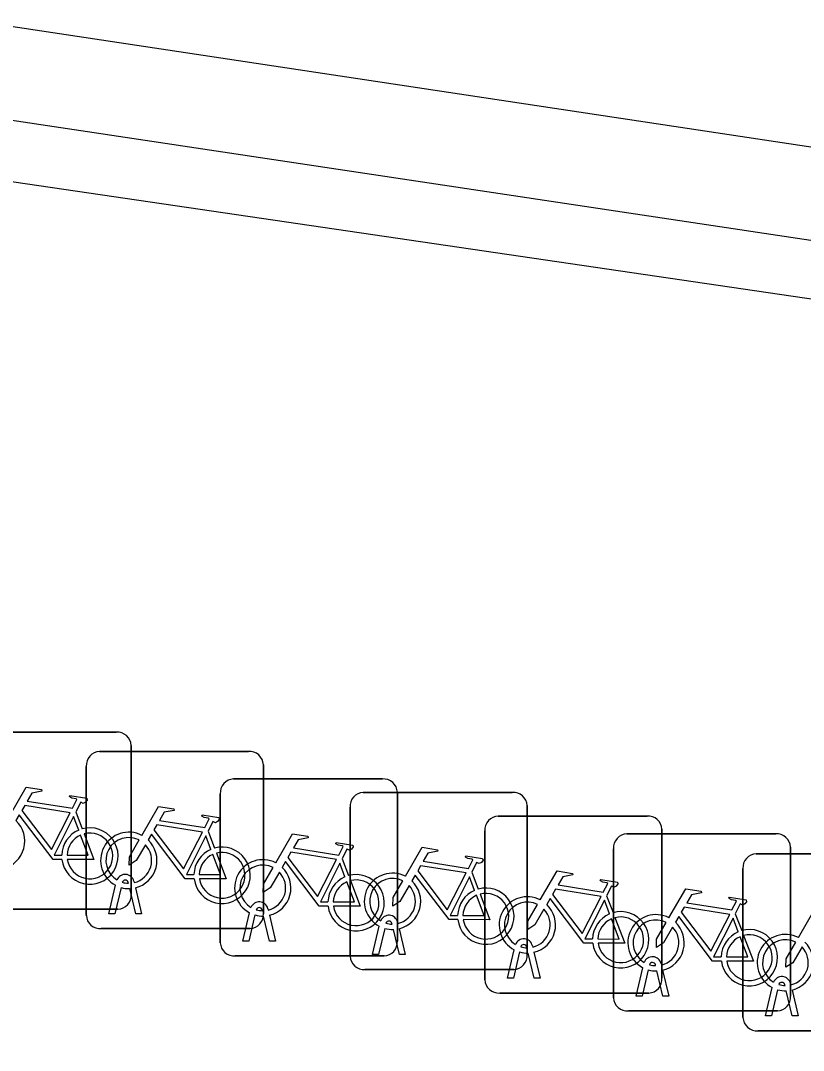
# Model space of a CAD drawing. Extents: x 164150 to 165261, y 382513 to 383432.
# Drawn here: x 164933.83 to 164938.25, y 382759.27 to 382765.08 of the extents above; entities that cross this region are included whole.
import ezdxf

# ---------------------------------------------------------------- set-up
doc = ezdxf.new("R2010")
doc.units = 0
for name, color, linetype in [('IMGEO_Fietsenrek', 7, 'Continuous'), ('IMGEO_Muur', 7, 'Continuous'), ('IMGEO_Voetpad_open', 7, 'Continuous')]:
    doc.layers.add(name, color=color, linetype=linetype)

msp = doc.modelspace()

# ---------------------------------------------------------------- linework, layer by layer
at = {"layer": 'IMGEO_Fietsenrek'}
for p, q in [((164933.5329, 382761.0665), (164934.3738, 382761.0665)), ((164934.3738, 382761.0665), (164933.5329, 382761.0665)), ((164934.2789, 382760.9575), (164935.1198, 382760.9575)), ((164935.1198, 382760.9575), (164934.2789, 382760.9575)), ((164934.4575, 382760.9921), (164934.4575, 382760.1512)), ((164934.4575, 382760.1512), (164934.4575, 382760.9921)), ((164935.2035, 382760.8831), (164935.2035, 382760.0422)), ((164935.2035, 382760.0422), (164935.2035, 382760.8831)), ((164934.2045, 382760.0329), (164934.2045, 382760.8738)), ((164934.2045, 382760.8738), (164934.2045, 382760.0329)), ((164935.0349, 382760.8025), (164935.8758, 382760.8025)), ((164935.8758, 382760.8025), (164935.0349, 382760.8025)), ((164934.9605, 382759.8779), (164934.9605, 382760.7188)), ((164934.9605, 382760.7188), (164934.9605, 382759.8779)), ((164935.7669, 382760.7265), (164936.6078, 382760.7265)), ((164936.6078, 382760.7265), (164935.7669, 382760.7265)), ((164935.9595, 382760.7281), (164935.9595, 382759.8872)), ((164935.9595, 382759.8872), (164935.9595, 382760.7281)), ((164936.6915, 382760.6521), (164936.6915, 382759.8112)), ((164936.6915, 382759.8112), (164936.6915, 382760.6521)), ((164934.1452, 382760.6162), (164934.1815, 382760.521)), ((164935.6925, 382759.8019), (164935.6925, 382760.6428)), ((164935.6925, 382760.6428), (164935.6925, 382759.8019)), ((164936.5279, 382760.5935), (164937.3688, 382760.5935)), ((164937.3688, 382760.5935), (164936.5279, 382760.5935)), ((164934.8912, 382760.5072), (164934.9275, 382760.412)), ((164936.4535, 382759.6689), (164936.4535, 382760.5098)), ((164936.4535, 382760.5098), (164936.4535, 382759.6689)), ((164937.2539, 382760.4925), (164938.0948, 382760.4925)), ((164938.0948, 382760.4925), (164937.2539, 382760.4925)), ((164937.4525, 382760.5191), (164937.4525, 382759.6782)), ((164937.4525, 382759.6782), (164937.4525, 382760.5191)), ((164938.1785, 382760.4181), (164938.1785, 382759.5772)), ((164938.1785, 382759.5772), (164938.1785, 382760.4181)), ((164937.1795, 382759.5679), (164937.1795, 382760.4088)), ((164937.1795, 382760.4088), (164937.1795, 382759.5679)), ((164937.9839, 382760.3805), (164938.8248, 382760.3805)), ((164938.8248, 382760.3805), (164937.9839, 382760.3805)), ((164935.6472, 382760.3522), (164935.6835, 382760.257)), ((164936.3792, 382760.2762), (164936.4155, 382760.181)), ((164937.9095, 382759.4559), (164937.9095, 382760.2968)), ((164937.9095, 382760.2968), (164937.9095, 382759.4559)), ((164934.3315, 382760.0423), (164934.3698, 382760.2023)), ((164934.4002, 382760.1901), (164934.3649, 382760.0423)), ((164934.4419, 382760.2139), (164934.4409, 382760.2182)), ((164934.4726, 382760.2254), (164934.4744, 382760.2175)), ((164934.4814, 382760.1883), (164934.5164, 382760.0423)), ((164934.483, 382760.0423), (164934.4491, 382760.184)), ((164937.1402, 382760.1432), (164937.1765, 382760.048)), ((164935.2286, 382760.0704), (164935.2304, 382760.0625)), ((164934.3831, 382760.0675), (164933.5422, 382760.0675)), ((164933.5422, 382760.0675), (164934.3831, 382760.0675)), ((164934.3649, 382760.0423), (164934.3315, 382760.0423)), ((164934.5164, 382760.0423), (164934.483, 382760.0423)), ((164935.0875, 382759.8873), (164935.1258, 382760.0473)), ((164935.1562, 382760.0351), (164935.1209, 382759.8873)), ((164935.1979, 382760.0589), (164935.1969, 382760.0632)), ((164935.239, 382759.8873), (164935.2051, 382760.029)), ((164935.2374, 382760.0333), (164935.2724, 382759.8873)), ((164937.8662, 382760.0422), (164937.9025, 382759.947)), ((164935.1291, 382759.9585), (164934.2882, 382759.9585)), ((164934.2882, 382759.9585), (164935.1291, 382759.9585)), ((164935.8195, 382759.8113), (164935.8578, 382759.9713)), ((164935.8882, 382759.9591), (164935.8529, 382759.8113)), ((164935.9299, 382759.9829), (164935.9289, 382759.9872)), ((164935.971, 382759.8113), (164935.9371, 382759.953)), ((164935.9606, 382759.9944), (164935.9624, 382759.9865)), ((164935.9694, 382759.9573), (164936.0044, 382759.8113)), ((164935.1209, 382759.8873), (164935.0875, 382759.8873)), ((164935.2724, 382759.8873), (164935.239, 382759.8873)), ((164936.5805, 382759.6783), (164936.6188, 382759.8383)), ((164936.6909, 382759.8499), (164936.6899, 382759.8542)), ((164936.7216, 382759.8614), (164936.7234, 382759.8535)), ((164935.8851, 382759.8035), (164935.0442, 382759.8035)), ((164935.0442, 382759.8035), (164935.8851, 382759.8035)), ((164935.8529, 382759.8113), (164935.8195, 382759.8113)), ((164936.0044, 382759.8113), (164935.971, 382759.8113)), ((164936.6492, 382759.8261), (164936.6139, 382759.6783)), ((164936.732, 382759.6783), (164936.6981, 382759.82)), ((164936.7304, 382759.8243), (164936.7654, 382759.6783)), ((164936.6171, 382759.7275), (164935.7762, 382759.7275)), ((164935.7762, 382759.7275), (164936.6171, 382759.7275)), ((164937.3065, 382759.5773), (164937.3448, 382759.7373)), ((164937.3752, 382759.7251), (164937.3399, 382759.5773)), ((164937.4169, 382759.7489), (164937.4159, 382759.7532)), ((164937.4476, 382759.7604), (164937.4494, 382759.7525)), ((164937.4564, 382759.7233), (164937.4914, 382759.5773)), ((164936.6139, 382759.6783), (164936.5805, 382759.6783)), ((164936.7654, 382759.6783), (164936.732, 382759.6783)), ((164937.458, 382759.5773), (164937.4241, 382759.719)), ((164938.0365, 382759.4653), (164938.0748, 382759.6253)), ((164938.1052, 382759.6131), (164938.0699, 382759.4653)), ((164938.1469, 382759.6369), (164938.1459, 382759.6412)), ((164938.188, 382759.4653), (164938.1541, 382759.607)), ((164938.1776, 382759.6484), (164938.1794, 382759.6405)), ((164938.1864, 382759.6113), (164938.2214, 382759.4653)), ((164937.3781, 382759.5945), (164936.5372, 382759.5945)), ((164936.5372, 382759.5945), (164937.3781, 382759.5945)), ((164937.3399, 382759.5773), (164937.3065, 382759.5773)), ((164937.4914, 382759.5773), (164937.458, 382759.5773)), ((164938.1041, 382759.4935), (164937.2632, 382759.4935)), ((164937.2632, 382759.4935), (164938.1041, 382759.4935)), ((164938.0699, 382759.4653), (164938.0365, 382759.4653)), ((164938.2214, 382759.4653), (164938.188, 382759.4653)), ((164938.8341, 382759.3815), (164937.9932, 382759.3815)), ((164937.9932, 382759.3815), (164938.8341, 382759.3815))]:
    msp.add_line(p, q, dxfattribs=at)
for points in [[(164933.7711, 382760.5932), (164933.8658, 382760.7567), (164933.952, 382760.7429), (164933.9537, 382760.7342), (164933.8976, 382760.7233), (164933.8714, 382760.678), (164934.1266, 382760.6372)], [(164934.1266, 382760.6372), (164934.1516, 382760.686), (164934.1465, 382760.69), (164934.1233, 382760.6937), (164934.1106, 382760.7012), (164934.1096, 382760.7043), (164934.1118, 382760.7089), (164934.2066, 382760.6938), (164934.2089, 382760.6835), (164934.1995, 382760.6711), (164934.1871, 382760.6647), (164934.1726, 382760.6709), (164934.1452, 382760.6162)], [(164934.1137, 382760.612), (164933.8569, 382760.653), (164933.8402, 382760.6242), (164934.0072, 382760.4039), (164934.1137, 382760.612)], [(164934.0668, 382760.3485), (164934.0171, 382760.3486), (164933.8264, 382760.6003), (164933.8074, 382760.5675)], [(164934.5171, 382760.4842), (164934.6118, 382760.6477), (164934.698, 382760.6339), (164934.6997, 382760.6252), (164934.6436, 382760.6143), (164934.6174, 382760.569), (164934.8726, 382760.5282)], [(164934.8726, 382760.5282), (164934.8976, 382760.577), (164934.8925, 382760.581), (164934.8693, 382760.5847), (164934.8566, 382760.5922), (164934.8556, 382760.5953), (164934.8578, 382760.5999), (164934.9526, 382760.5848), (164934.9549, 382760.5745), (164934.9455, 382760.5621), (164934.9331, 382760.5557), (164934.9186, 382760.5619), (164934.8912, 382760.5072)], [(164934.1617, 382760.514), (164934.1324, 382760.5908), (164934.023, 382760.3727), (164934.0657, 382760.3726)], [(164934.8597, 382760.503), (164934.6029, 382760.544), (164934.5862, 382760.5152), (164934.7532, 382760.2949), (164934.8597, 382760.503)], [(164934.0957, 382760.3725), (164934.2156, 382760.3723), (164934.1724, 382760.4859)], [(164934.1922, 382760.4928), (164934.2472, 382760.3482), (164934.0971, 382760.3485)], [(164934.8128, 382760.2395), (164934.7631, 382760.2396), (164934.5724, 382760.4913), (164934.5534, 382760.4585)], [(164934.9077, 382760.405), (164934.8784, 382760.4818), (164934.769, 382760.2637), (164934.8117, 382760.2636)], [(164935.2731, 382760.3292), (164935.3678, 382760.4927), (164935.454, 382760.4789), (164935.4557, 382760.4702), (164935.3996, 382760.4593), (164935.3734, 382760.414), (164935.6286, 382760.3732)], [(164934.5378, 382760.4317), (164934.4862, 382760.3425), (164934.4463, 382760.3165), (164934.4475, 382760.364), (164934.502, 382760.4582)], [(164935.6286, 382760.3732), (164935.6536, 382760.422), (164935.6485, 382760.426), (164935.6253, 382760.4297), (164935.6126, 382760.4372), (164935.6116, 382760.4403), (164935.6138, 382760.4449), (164935.7086, 382760.4298), (164935.7109, 382760.4195), (164935.7015, 382760.4071), (164935.6891, 382760.4007), (164935.6746, 382760.4069), (164935.6472, 382760.3522)], [(164934.8417, 382760.2635), (164934.9616, 382760.2633), (164934.9184, 382760.3769)], [(164934.9382, 382760.3838), (164934.9932, 382760.2392), (164934.8431, 382760.2395)], [(164935.6157, 382760.348), (164935.3589, 382760.389), (164935.3422, 382760.3602), (164935.5092, 382760.1399), (164935.6157, 382760.348)], [(164936.0051, 382760.2532), (164936.0998, 382760.4167), (164936.186, 382760.4029), (164936.1877, 382760.3942), (164936.1316, 382760.3833), (164936.1054, 382760.338), (164936.3606, 382760.2972)], [(164936.3606, 382760.2972), (164936.3856, 382760.346), (164936.3805, 382760.35), (164936.3573, 382760.3537), (164936.3446, 382760.3612), (164936.3436, 382760.3643), (164936.3458, 382760.3689), (164936.4406, 382760.3538), (164936.4429, 382760.3435), (164936.4335, 382760.3311), (164936.4211, 382760.3247), (164936.4066, 382760.3309), (164936.3792, 382760.2762)], [(164935.2938, 382760.2767), (164935.2422, 382760.1875), (164935.2023, 382760.1615), (164935.2035, 382760.209), (164935.258, 382760.3032)], [(164935.5688, 382760.0845), (164935.5191, 382760.0846), (164935.3284, 382760.3363), (164935.3094, 382760.3035)], [(164935.6637, 382760.25), (164935.6344, 382760.3268), (164935.525, 382760.1087), (164935.5677, 382760.1086)], [(164936.3477, 382760.272), (164936.0909, 382760.313), (164936.0742, 382760.2842), (164936.2412, 382760.0639), (164936.3477, 382760.272)], [(164936.3008, 382760.0085), (164936.2511, 382760.0086), (164936.0604, 382760.2603), (164936.0414, 382760.2275)], [(164936.3957, 382760.174), (164936.3664, 382760.2508), (164936.257, 382760.0327), (164936.2997, 382760.0326)], [(164936.7661, 382760.1202), (164936.8608, 382760.2837), (164936.947, 382760.2699), (164936.9487, 382760.2612), (164936.8926, 382760.2503), (164936.8664, 382760.205), (164937.1216, 382760.1642)], [(164935.5977, 382760.1085), (164935.7176, 382760.1083), (164935.6744, 382760.2219)], [(164935.6942, 382760.2288), (164935.7492, 382760.0842), (164935.5991, 382760.0845)], [(164936.0258, 382760.2007), (164935.9742, 382760.1115), (164935.9343, 382760.0855), (164935.9355, 382760.133), (164935.99, 382760.2272)], [(164937.1216, 382760.1642), (164937.1466, 382760.213), (164937.1415, 382760.217), (164937.1183, 382760.2207), (164937.1056, 382760.2282), (164937.1046, 382760.2313), (164937.1068, 382760.2359), (164937.2016, 382760.2208), (164937.2039, 382760.2105), (164937.1945, 382760.1981), (164937.1821, 382760.1917), (164937.1676, 382760.1979), (164937.1402, 382760.1432)], [(164936.3297, 382760.0325), (164936.4496, 382760.0323), (164936.4064, 382760.1459)], [(164936.4262, 382760.1528), (164936.4812, 382760.0082), (164936.3311, 382760.0085)], [(164937.1087, 382760.139), (164936.8519, 382760.18), (164936.8352, 382760.1512), (164937.0022, 382759.9309), (164937.1087, 382760.139)], [(164937.4921, 382760.0192), (164937.5868, 382760.1827), (164937.673, 382760.1689), (164937.6747, 382760.1602), (164937.6186, 382760.1493), (164937.5924, 382760.104), (164937.8476, 382760.0632)], [(164937.8476, 382760.0632), (164937.8726, 382760.112), (164937.8675, 382760.116), (164937.8443, 382760.1197), (164937.8316, 382760.1272), (164937.8306, 382760.1303), (164937.8328, 382760.1349), (164937.9276, 382760.1198), (164937.9299, 382760.1095), (164937.9205, 382760.0971), (164937.9081, 382760.0907), (164937.8936, 382760.0969), (164937.8662, 382760.0422)], [(164936.7868, 382760.0677), (164936.7352, 382759.9785), (164936.6953, 382759.9525), (164936.6965, 382760), (164936.751, 382760.0942)], [(164937.0618, 382759.8755), (164937.0121, 382759.8756), (164936.8214, 382760.1273), (164936.8024, 382760.0945)], [(164937.1567, 382760.041), (164937.1274, 382760.1178), (164937.018, 382759.8997), (164937.0607, 382759.8996)], [(164937.8347, 382760.038), (164937.5779, 382760.079), (164937.5612, 382760.0502), (164937.7282, 382759.8299), (164937.8347, 382760.038)], [(164938.2221, 382759.9072), (164938.3168, 382760.0707), (164938.403, 382760.0569), (164938.4047, 382760.0482), (164938.3486, 382760.0373), (164938.3224, 382759.992), (164938.5776, 382759.9512)], [(164937.0907, 382759.8995), (164937.2106, 382759.8993), (164937.1674, 382760.0129)], [(164937.1872, 382760.0198), (164937.2422, 382759.8752), (164937.0921, 382759.8755)], [(164937.7878, 382759.7745), (164937.7381, 382759.7746), (164937.5474, 382760.0263), (164937.5284, 382759.9935)], [(164937.8827, 382759.94), (164937.8534, 382760.0168), (164937.744, 382759.7987), (164937.7867, 382759.7986)], [(164937.5128, 382759.9667), (164937.4612, 382759.8775), (164937.4213, 382759.8515), (164937.4225, 382759.899), (164937.477, 382759.9932)], [(164937.8167, 382759.7985), (164937.9366, 382759.7983), (164937.8934, 382759.9119)], [(164937.9132, 382759.9188), (164937.9682, 382759.7742), (164937.8181, 382759.7745)], [(164938.2428, 382759.8547), (164938.1912, 382759.7655), (164938.1513, 382759.7395), (164938.1525, 382759.787), (164938.207, 382759.8812)]]:
    msp.add_lwpolyline(points, dxfattribs=at)
for centre, radius, start, end in [((164934.3796, 382760.9888), 0.0779, 2.4484, 94.28452), ((164934.3796, 382760.9888), 0.0779, 2.4484, 94.28452), ((164934.2822, 382760.8796), 0.0779, 92.4484, 184.28452), ((164934.2822, 382760.8796), 0.0779, 92.4484, 184.28452), ((164935.1256, 382760.8798), 0.0779, 2.4484, 94.28452), ((164935.1256, 382760.8798), 0.0779, 2.4484, 94.28452), ((164935.0382, 382760.7246), 0.0779, 92.4484, 184.28452), ((164935.0382, 382760.7246), 0.0779, 92.4484, 184.28452), ((164935.8816, 382760.7248), 0.0779, 2.4484, 94.28452), ((164935.8816, 382760.7248), 0.0779, 2.4484, 94.28452), ((164935.7702, 382760.6486), 0.0779, 92.4484, 184.28452), ((164935.7702, 382760.6486), 0.0779, 92.4484, 184.28452), ((164936.6136, 382760.6488), 0.0779, 2.4484, 94.28452), ((164936.6136, 382760.6488), 0.0779, 2.4484, 94.28452), ((164936.5312, 382760.5156), 0.0779, 92.4484, 184.28452), ((164936.5312, 382760.5156), 0.0779, 92.4484, 184.28452), ((164937.3746, 382760.5158), 0.0779, 2.4484, 94.28452), ((164937.3746, 382760.5158), 0.0779, 2.4484, 94.28452), ((164933.6981, 382760.4519), 0.159, 283.5766, 46.60424), ((164934.2247, 382760.3679), 0.159, 113.3408, 178.32165), ((164934.2247, 382760.3679), 0.159, 187.0065, 105.77075), ((164934.2247, 382760.3679), 0.129, 113.92302, 177.95563), ((164934.2247, 382760.3679), 0.129, 188.67146, 104.58832), ((164934.4441, 382760.3429), 0.159, 62.67661, 242.13685), ((164937.2572, 382760.4146), 0.0779, 92.4484, 184.28452), ((164937.2572, 382760.4146), 0.0779, 92.4484, 184.28452), ((164938.1006, 382760.4148), 0.0779, 2.4484, 94.28452), ((164938.1006, 382760.4148), 0.0779, 2.4484, 94.28452), ((164934.4441, 382760.3429), 0.129, 63.31916, 238.90302), ((164934.4441, 382760.3429), 0.129, 283.60429, 43.43025), ((164934.4441, 382760.3429), 0.159, 283.5766, 46.60424), ((164934.9707, 382760.2589), 0.159, 187.0065, 105.77075), ((164934.9707, 382760.2589), 0.159, 113.3408, 178.32165), ((164934.9707, 382760.2589), 0.129, 113.92302, 177.95563), ((164934.9707, 382760.2589), 0.129, 188.67146, 104.58832), ((164937.9872, 382760.3026), 0.0779, 92.4484, 184.28452), ((164937.9872, 382760.3026), 0.0779, 92.4484, 184.28452), ((164935.2001, 382760.1879), 0.159, 62.67661, 242.13685), ((164935.2001, 382760.1879), 0.129, 63.31916, 238.90302), ((164935.2001, 382760.1879), 0.159, 283.5766, 46.60424), ((164934.4239, 382760.2143), 0.0499, 12.8025, 158.69338), ((164935.2001, 382760.1879), 0.129, 283.60429, 43.43025), ((164935.7267, 382760.1039), 0.159, 113.3408, 178.32165), ((164935.7267, 382760.1039), 0.159, 187.0065, 105.77075), ((164935.9321, 382760.1119), 0.159, 62.67661, 242.13685), ((164934.4441, 382760.3429), 0.159, 253.99666, 271.78671), ((164934.4239, 382760.2143), 0.0174, 12.8025, 163.45023), ((164934.4441, 382760.3429), 0.129, 253.41502, 269.02044), ((164935.7267, 382760.1039), 0.129, 113.92302, 177.95563), ((164935.7267, 382760.1039), 0.129, 188.67146, 104.58832), ((164935.9321, 382760.1119), 0.129, 63.31916, 238.90302), ((164935.9321, 382760.1119), 0.129, 283.60429, 43.43025), ((164935.9321, 382760.1119), 0.159, 283.5766, 46.60424), ((164936.4587, 382760.0279), 0.159, 187.0065, 105.77075), ((164934.3798, 382760.1454), 0.0779, 272.4484, 4.28452), ((164934.3798, 382760.1454), 0.0779, 272.4484, 4.28452), ((164936.4587, 382760.0279), 0.159, 113.3408, 178.32165), ((164936.4587, 382760.0279), 0.129, 113.92302, 177.95563), ((164936.4587, 382760.0279), 0.129, 188.67146, 104.58832), ((164936.6931, 382759.9789), 0.159, 62.67661, 242.13685), ((164935.1799, 382760.0593), 0.0499, 12.8025, 158.69338), ((164935.1799, 382760.0593), 0.0174, 12.8025, 163.45023), ((164936.6931, 382759.9789), 0.129, 63.31916, 238.90302), ((164936.6931, 382759.9789), 0.159, 283.5766, 46.60424), ((164934.2824, 382760.0362), 0.0779, 182.4484, 274.28452), ((164934.2824, 382760.0362), 0.0779, 182.4484, 274.28452), ((164935.1258, 382760.0364), 0.0779, 272.4484, 4.28452), ((164935.1258, 382760.0364), 0.0779, 272.4484, 4.28452), ((164935.2001, 382760.1879), 0.159, 253.99666, 271.78671), ((164935.2001, 382760.1879), 0.129, 253.41502, 269.02044), ((164935.9119, 382759.9833), 0.0499, 12.8025, 158.69338), ((164936.6931, 382759.9789), 0.129, 283.60429, 43.43025), ((164937.2197, 382759.8949), 0.159, 113.3408, 178.32165), ((164937.2197, 382759.8949), 0.159, 187.0065, 105.77075), ((164937.2197, 382759.8949), 0.129, 113.92302, 177.95563), ((164937.2197, 382759.8949), 0.129, 188.67146, 104.58832), ((164937.4191, 382759.8779), 0.159, 62.67661, 242.13685), ((164935.9321, 382760.1119), 0.159, 253.99666, 271.78671), ((164935.9119, 382759.9833), 0.0174, 12.8025, 163.45023), ((164935.9321, 382760.1119), 0.129, 253.41502, 269.02044), ((164937.4191, 382759.8779), 0.129, 63.31916, 238.90302), ((164937.4191, 382759.8779), 0.129, 283.60429, 43.43025), ((164937.4191, 382759.8779), 0.159, 283.5766, 46.60424), ((164937.9457, 382759.7939), 0.159, 187.0065, 105.77075), ((164936.6729, 382759.8503), 0.0499, 12.8025, 158.69338), ((164937.9457, 382759.7939), 0.159, 113.3408, 178.32165), ((164937.9457, 382759.7939), 0.129, 113.92302, 177.95563), ((164937.9457, 382759.7939), 0.129, 188.67146, 104.58832), ((164938.1491, 382759.7659), 0.159, 62.67661, 242.13685), ((164938.1491, 382759.7659), 0.129, 63.31916, 238.90302), ((164935.0384, 382759.8812), 0.0779, 182.4484, 274.28452), ((164935.0384, 382759.8812), 0.0779, 182.4484, 274.28452), ((164935.8818, 382759.8814), 0.0779, 272.4484, 4.28452), ((164935.8818, 382759.8814), 0.0779, 272.4484, 4.28452), ((164936.6729, 382759.8503), 0.0174, 12.8025, 163.45023), ((164936.6931, 382759.9789), 0.129, 253.41502, 269.02044), ((164938.1491, 382759.7659), 0.129, 283.60429, 43.43025), ((164938.1491, 382759.7659), 0.159, 283.5766, 46.60424), ((164935.7704, 382759.8052), 0.0779, 182.4484, 274.28452), ((164935.7704, 382759.8052), 0.0779, 182.4484, 274.28452), ((164936.6138, 382759.8054), 0.0779, 272.4484, 4.28452), ((164936.6138, 382759.8054), 0.0779, 272.4484, 4.28452), ((164936.6931, 382759.9789), 0.159, 253.99666, 271.78671), ((164937.3989, 382759.7493), 0.0499, 12.8025, 158.69338), ((164937.4191, 382759.8779), 0.159, 253.99666, 271.78671), ((164937.3989, 382759.7493), 0.0174, 12.8025, 163.45023), ((164937.4191, 382759.8779), 0.129, 253.41502, 269.02044), ((164936.5314, 382759.6722), 0.0779, 182.4484, 274.28452), ((164936.5314, 382759.6722), 0.0779, 182.4484, 274.28452), ((164937.3748, 382759.6724), 0.0779, 272.4484, 4.28452), ((164937.3748, 382759.6724), 0.0779, 272.4484, 4.28452), ((164938.1289, 382759.6373), 0.0499, 12.8025, 158.69338), ((164938.1491, 382759.7659), 0.159, 253.99666, 271.78671), ((164938.1289, 382759.6373), 0.0174, 12.8025, 163.45023), ((164938.1491, 382759.7659), 0.129, 253.41502, 269.02044), ((164937.2574, 382759.5712), 0.0779, 182.4484, 274.28452), ((164937.2574, 382759.5712), 0.0779, 182.4484, 274.28452), ((164938.1008, 382759.5714), 0.0779, 272.4484, 4.28452), ((164938.1008, 382759.5714), 0.0779, 272.4484, 4.28452), ((164937.9874, 382759.4592), 0.0779, 182.4484, 274.28452), ((164937.9874, 382759.4592), 0.0779, 182.4484, 274.28452)]:
    msp.add_arc(centre, radius, start, end, dxfattribs=at)
at = {"layer": 'IMGEO_Muur'}
for points in [[(164946.117, 382762.666), (164914.504, 382767.418), (164906.053, 382768.689)], [(164973.881, 382759), (164912.216, 382768.303)]]:
    msp.add_lwpolyline(points, dxfattribs=at)
at = {"layer": 'IMGEO_Voetpad_open'}
msp.add_lwpolyline([(164917.921, 382753.31), (164919.859, 382766.219), (164946.065, 382762.373)], dxfattribs=at)

doc.saveas('drawing.dxf')
